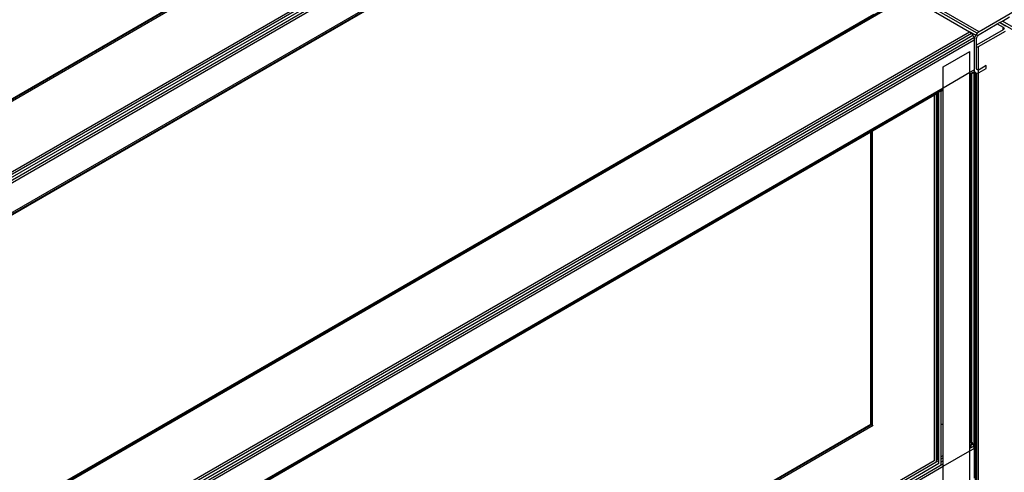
# Model space of a CAD drawing. Header units: millimetres. Extents: x 10 to 1250, y -62 to 528.
# Tile 704 of 909: x 617.937 to 619.118, y 516.13 to 516.673. Entities that reach past the tile are written whole.
import ezdxf

# ---------------------------------------------------------------- set-up
doc = ezdxf.new("R2010")
doc.units = ezdxf.units.MM
doc.header["$LTSCALE"] = 0.05

msp = doc.modelspace()

# ---------------------------------------------------------------- linework, layer by layer
at = {"color": 8}
for p, q in [((619.0881, 516.6582), (616.956, 517.8891)), ((619.0859, 516.6564), (616.956, 517.8861)), ((617.4965, 516.3292), (618.5324, 516.9273)), ((617.4971, 516.3288), (618.533, 516.9269)), ((617.4987, 516.3277), (618.5348, 516.9259)), ((617.5655, 516.2814), (618.6083, 516.8835)), ((617.5678, 516.2798), (618.6109, 516.882)), ((617.5706, 516.2778), (618.6139, 516.8802)), ((617.5734, 516.2759), (618.617, 516.8784)), ((617.5758, 516.2743), (618.6196, 516.8769)), ((617.604, 516.2547), (618.6507, 516.859)), ((617.6056, 516.2536), (618.6524, 516.858)), ((617.6062, 516.2532), (618.653, 516.8576)), ((616.2323, 515.1028), (619.0011, 516.7013)), ((616.2345, 515.1021), (619.0032, 516.7006)), ((619.0032, 516.7006), (619.0767, 516.6582)), ((619.1616, 516.7006), (619.0881, 516.6582)), ((617.8869, 516.0588), (618.9618, 516.6794)), ((619.1132, 516.6694), (619.1161, 516.671)), ((619.1161, 516.671), (619.1248, 516.6761)), ((619.1528, 516.6498), (619.1161, 516.671)), ((619.1171, 516.6605), (619.0852, 516.6421)), ((619.0876, 516.6405), (619.1197, 516.659)), ((619.0881, 516.6549), (619.11, 516.6676)), ((619.11, 516.6676), (619.1126, 516.6691)), ((619.11, 516.6676), (619.1171, 516.6635)), ((619.1126, 516.6691), (619.1132, 516.6694)), ((619.1197, 516.665), (619.1126, 516.6691)), ((619.1528, 516.6466), (619.1132, 516.6694)), ((619.1171, 516.6635), (619.1179, 516.6628)), ((619.1171, 516.6605), (619.1171, 516.6635)), ((619.1179, 516.6612), (619.1171, 516.6605)), ((619.1179, 516.6628), (619.1182, 516.662)), ((619.1179, 516.6612), (619.1179, 516.6628)), ((619.1182, 516.662), (619.1179, 516.6612)), ((616.308, 515.0596), (619.0767, 516.6582)), ((616.3101, 515.0579), (619.0789, 516.6564)), ((616.312, 515.0554), (619.0807, 516.6539)), ((616.3132, 515.0525), (619.082, 516.6511)), ((616.3137, 515.0498), (619.0824, 516.6483)), ((619.0767, 516.6582), (619.0789, 516.6564)), ((619.0841, 516.6539), (619.0767, 516.6582)), ((619.0789, 516.6564), (619.0807, 516.6539)), ((619.0807, 516.6539), (619.0817, 516.6517)), ((619.0828, 516.6511), (619.0817, 516.6517)), ((619.0817, 516.6517), (619.082, 516.6511)), ((619.082, 516.6511), (619.0824, 516.6483)), ((619.0828, 516.6511), (619.0824, 516.6483)), ((619.0824, 516.6483), (619.0824, 516.6125)), ((619.0841, 516.6539), (619.0828, 516.6511)), ((619.0859, 516.6564), (619.0841, 516.6539)), ((619.0852, 516.65), (619.0855, 516.6513)), ((619.0852, 516.6421), (619.0852, 516.65)), ((619.0855, 516.6513), (619.0861, 516.6528)), ((619.0881, 516.6582), (619.0859, 516.6564)), ((619.0861, 516.6528), (619.087, 516.654)), ((619.087, 516.654), (619.0881, 516.6549)), ((619.0852, 516.6396), (619.0852, 516.6421)), ((619.0852, 516.6396), (619.0876, 516.6405)), ((619.0852, 516.6141), (619.0852, 516.6396)), ((619.0876, 516.6123), (619.0876, 516.6405)), ((619.0451, 516.616), (619.0772, 516.6345)), ((619.0772, 516.6095), (619.0772, 516.6345)), ((619.0451, 516.5909), (619.0451, 516.616)), ((619.0772, 516.6095), (619.0824, 516.6125)), ((619.0824, 516.6125), (619.0821, 516.6106)), ((619.0824, 516.6125), (619.0828, 516.6102)), ((619.0855, 516.613), (619.0852, 516.6141)), ((619.0861, 516.6123), (619.0855, 516.613)), ((619.0869, 516.6121), (619.0861, 516.6123)), ((619.087, 516.6121), (619.0869, 516.6121)), ((619.0876, 516.6123), (619.087, 516.6121)), ((619.0881, 516.6125), (619.0876, 516.6123)), ((619.0876, 516.609), (619.0876, 516.6123)), ((619.0968, 516.6175), (619.0881, 516.6125)), ((619.0881, 516.6092), (619.0968, 516.6142)), ((619.0968, 516.6142), (619.0968, 516.6175)), ((619.0451, 516.5909), (619.0772, 516.6095)), ((619.0772, 516.6075), (619.0772, 516.6095)), ((619.0772, 516.6075), (619.0788, 516.6084)), ((619.0772, 516.6068), (619.0788, 516.6077)), ((619.0772, 516.6068), (619.0772, 516.6075)), ((619.0772, 516.1678), (619.0772, 516.6068)), ((619.0788, 516.6084), (619.082, 516.6102)), ((619.0788, 516.6084), (619.0788, 516.6086)), ((619.0788, 516.6077), (619.0788, 516.6084)), ((619.0788, 516.6077), (619.0794, 516.608)), ((619.0788, 516.1666), (619.0788, 516.6077)), ((619.0794, 516.608), (619.0796, 516.6081)), ((619.0794, 516.608), (619.0794, 516.6081)), ((619.0794, 516.1659), (619.0794, 516.608)), ((619.0796, 516.6081), (619.0807, 516.6088)), ((619.0796, 516.1655), (619.0796, 516.6081)), ((619.082, 516.6102), (619.0807, 516.6088)), ((619.0821, 516.6106), (619.082, 516.6102)), ((619.0828, 516.6102), (619.0821, 516.6106)), ((619.0824, 516.6097), (619.0824, 516.6098)), ((619.0838, 516.6089), (619.0824, 516.6097)), ((619.0824, 516.1584), (619.0824, 516.6097)), ((619.0828, 516.6102), (619.0841, 516.6088)), ((619.0841, 516.6088), (619.0838, 516.6089)), ((619.0838, 515.2294), (619.0838, 516.6089)), ((619.0841, 516.6088), (619.085, 516.6086)), ((619.085, 516.6086), (619.0852, 516.6086)), ((619.085, 516.6086), (619.085, 515.2286)), ((619.0852, 515.2284), (619.0852, 516.6086)), ((619.0852, 516.6086), (619.0859, 516.6084)), ((619.0859, 516.6084), (619.0876, 516.609)), ((619.0876, 516.609), (619.0881, 516.6092)), ((619.0876, 515.1853), (619.0876, 516.609)), ((616.3509, 515.0354), (619.0451, 516.5909)), ((619.0428, 516.5876), (619.0451, 516.5889)), ((619.0428, 516.5869), (619.0451, 516.5882)), ((619.0451, 516.5889), (619.0451, 516.5909)), ((619.0451, 516.5882), (619.0451, 516.5889)), ((619.0451, 516.1865), (619.0451, 516.5882)), ((616.3525, 515.0343), (619.0427, 516.5875)), ((618.9603, 516.5392), (619.0348, 516.5823)), ((619.0348, 516.5823), (619.0372, 516.5836)), ((619.0348, 516.1433), (619.0348, 516.5823)), ((619.0372, 516.5836), (619.0374, 516.5838)), ((619.0372, 516.1911), (619.0372, 516.5836)), ((619.0374, 516.5838), (619.0386, 516.5844)), ((619.0374, 516.191), (619.0374, 516.5838)), ((619.0386, 516.5844), (619.04, 516.5852)), ((619.0386, 516.1903), (619.0386, 516.5844)), ((619.04, 516.5852), (619.04, 516.5853)), ((619.04, 516.1895), (619.04, 516.5852)), ((619.0428, 516.5876), (619.0428, 516.5878)), ((619.0428, 516.5869), (619.0428, 516.5876)), ((619.0428, 516.1879), (619.0428, 516.5869)), ((617.9965, 515.9828), (618.9581, 516.538)), ((618.9581, 516.538), (618.9587, 516.5383)), ((618.9581, 516.1874), (618.9581, 516.538)), ((618.9587, 516.5383), (618.9603, 516.5392)), ((618.9587, 516.1877), (618.9587, 516.5383)), ((618.9603, 516.1886), (618.9603, 516.5392)), ((616.3531, 514.6826), (618.9603, 516.1879)), ((616.3531, 514.6806), (618.9608, 516.1862)), ((618.2725, 515.7916), (618.9581, 516.1874)), ((618.9581, 516.1874), (618.9587, 516.1877)), ((618.9587, 516.1877), (618.9603, 516.1886)), ((618.9587, 516.1871), (618.9587, 516.1877)), ((618.9603, 516.1879), (618.9603, 516.1886)), ((618.9603, 516.1864), (618.9603, 516.1879)), ((619.0372, 516.1911), (619.0374, 516.191)), ((619.0372, 516.1454), (619.0372, 516.1911)), ((619.0374, 516.191), (619.0386, 516.1903)), ((619.0374, 516.1456), (619.0374, 516.191)), ((619.0386, 516.1903), (619.04, 516.1895)), ((619.0386, 516.1462), (619.0386, 516.1903)), ((619.04, 516.1471), (619.04, 516.1895)), ((619.0428, 516.1879), (619.0451, 516.1865)), ((619.0428, 516.1487), (619.0428, 516.1879)), ((619.0451, 516.15), (619.0451, 516.1865)), ((619.0772, 516.1678), (619.0788, 516.1666)), ((619.0772, 516.1656), (619.0772, 516.1678)), ((619.0772, 516.1656), (619.0788, 516.1665)), ((619.0772, 516.162), (619.0772, 516.1656)), ((619.0772, 516.162), (619.0788, 516.1629)), ((619.0788, 516.1666), (619.0789, 516.1665)), ((619.0788, 516.1665), (619.0788, 516.1666)), ((619.0788, 516.1665), (619.0789, 516.1665)), ((619.0788, 516.1665), (619.0788, 516.1629)), ((619.0788, 516.1629), (619.0794, 516.1632)), ((619.0788, 516.1594), (619.0788, 516.1629)), ((619.0789, 516.1665), (619.0794, 516.1659)), ((619.0794, 516.1659), (619.0796, 516.1655)), ((619.0794, 516.1632), (619.0794, 516.1659)), ((619.0794, 516.1632), (619.0807, 516.164)), ((619.0794, 516.1628), (619.0794, 516.1632)), ((619.0796, 516.1655), (619.0807, 516.164)), ((619.0807, 516.164), (619.082, 516.1612)), ((619.0451, 516.1369), (619.0772, 516.1554)), ((619.0772, 516.1585), (619.0772, 516.162)), ((619.0772, 516.1585), (619.0788, 516.1594)), ((619.0772, 516.1554), (619.0772, 516.1585)), ((619.0772, 516.1554), (619.0824, 516.1584)), ((619.0772, 516.1196), (619.0772, 516.1554)), ((619.0788, 516.1594), (619.082, 516.1612)), ((619.0788, 516.1591), (619.0788, 516.1594)), ((619.082, 516.1612), (619.0824, 516.1584)), ((619.0824, 516.1584), (619.0824, 516.1226)), ((616.3531, 514.5958), (619.0343, 516.1438)), ((616.3531, 514.5928), (619.0368, 516.1422)), ((616.3531, 514.5892), (619.04, 516.1405)), ((619.0372, 516.1454), (619.0374, 516.1456)), ((619.0372, 516.1424), (619.0372, 516.1454)), ((619.0372, 516.1424), (619.04, 516.144)), ((619.0372, 516.1418), (619.0372, 516.1424)), ((619.0374, 516.1456), (619.0386, 516.1462)), ((619.0374, 516.1448), (619.0374, 516.1456)), ((619.0386, 516.1462), (619.04, 516.1471)), ((619.0386, 516.1442), (619.0386, 516.1462)), ((619.04, 516.144), (619.04, 516.1471)), ((619.04, 516.1405), (619.04, 516.144)), ((619.04, 516.14), (619.04, 516.1405)), ((619.0428, 516.1487), (619.0451, 516.15)), ((619.0428, 516.1457), (619.0428, 516.1487)), ((619.0428, 516.1457), (619.0451, 516.147)), ((619.0428, 516.1421), (619.0428, 516.1457)), ((619.0428, 516.1421), (619.0451, 516.1435)), ((619.0428, 516.1385), (619.0428, 516.1421)), ((619.0428, 516.1385), (619.0451, 516.1399)), ((619.0451, 516.147), (619.0451, 516.15)), ((619.0451, 516.1435), (619.0451, 516.147)), ((619.0451, 516.1399), (619.0451, 516.1435)), ((619.0451, 516.1369), (619.0451, 516.1399)), ((616.3509, 514.5814), (619.0451, 516.1369)), ((616.3525, 514.5853), (619.0427, 516.1385)), ((619.0428, 516.1383), (619.0428, 516.1385)), ((619.0451, 516.101), (619.0451, 516.1369))]:
    msp.add_line(p, q, dxfattribs=at)

doc.saveas('drawing.dxf')
